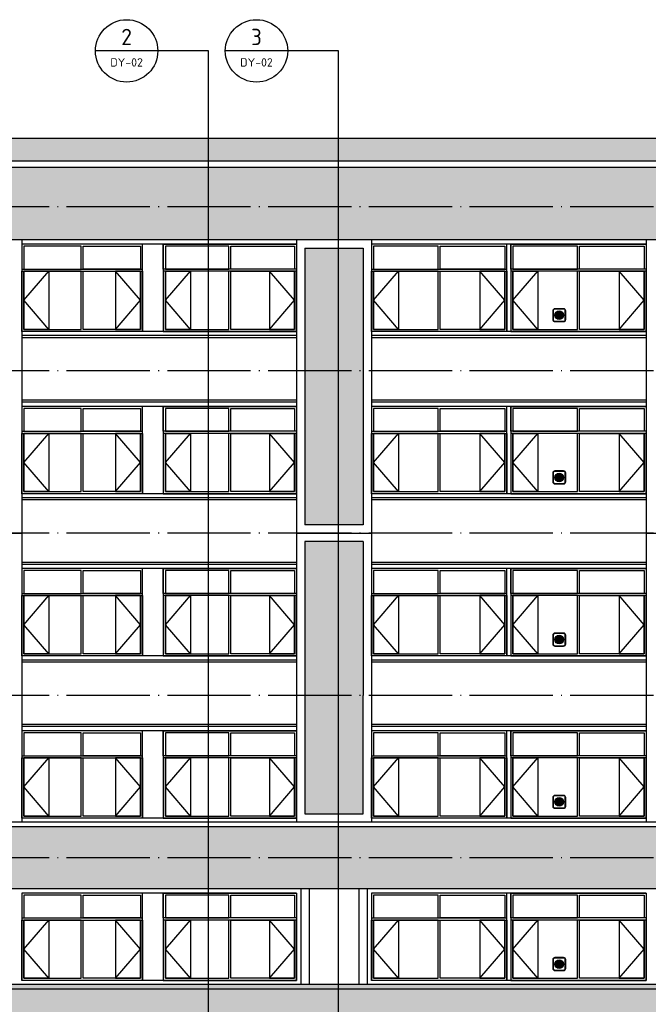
# Model space of a CAD drawing. Extents: x 1779708 to 7299578, y -1121471 to 88434.
# Tile 532 of 656: x 5148098 to 5163198, y -945107 to -921437. Entities that reach past the tile are written whole.
import ezdxf
from ezdxf.enums import TextEntityAlignment as Align

# ---------------------------------------------------------------- set-up
doc = ezdxf.new("R2010")
doc.units = 0
doc.header["$LTSCALE"] = 1000
doc.header["$MEASUREMENT"] = 0
doc.linetypes.add('DOTE', pattern=[2.42, 2, -0.2, 0.02, -0.2])
doc.layers.get('0').update_dxf_attribs({"linetype": 'CONTINUOUS'})
for name, color, linetype in [('DIM_IDEN', 3, 'CONTINUOUS'), ('DOTE', 1, 'DOTE'), ('PUB_TEXT', 7, 'CONTINUOUS'), ('WINDOW', 2, 'CONTINUOUS'), ('建筑', 31, 'CONTINUOUS'), ('立面中线', 140, 'CONTINUOUS'), ('立面填充图例白', 7, 'CONTINUOUS'), ('立面粗线', 30, 'CONTINUOUS'), ('立面细线', 114, 'CONTINUOUS')]:
    doc.layers.add(name, color=color, linetype=linetype)
doc.styles.get("Standard").update_dxf_attribs({"font": 'GBENOR', "bigfont": 'GBCBIG'})
pattern_1 = [(50, (9e-10, -3328.6), (819.83101, -71.725885), [85.725, -942.975]), (355, (9e-10, -3328.6), (-158.59272, 859.75489), [68.58, -754.38]), (100.451, (68.3, -3334.6), (661.24126, 788.0251), [72.855, -801.405]), (46.1842, (9e-10, -3100), (1219.85568, -189.19048), [128.5875, -1414.4625]), (96.6356, (101.7, -3115.8), (1068.31906, 1113.415), [109.2825, -1202.1075]), (351.184, (9e-10, -3100), (1068.32073, 1113.41303), [102.87, -1131.57]), (21, (114.3, -3157.15), (682.26696, -460.19483), [85.725, -942.975]), (326, (114.3, -3157.15), (278.10913, 828.84585), [68.58, -754.38]), (71.4514, (171.16, -3195.5), (960.37421, 368.65286), [72.855, -801.405]), (37.5, (9e-10, -3328.6), (13.898715, 380.497675), [0, -745.236, 0, -765.81, 0, -757.2375]), (7.5, (9e-10, -3328.6), (300.68848, 450.812587), [0, -436.626, 0, -728.091, 0, -288.6075]), (327.5, (-254.9, -3328.6), (610.157678, -25.779348), [0, -285.75, 0, -891.54, 0, -1183.005]), (317.5, (-369.2, -3328.6), (666.581316, 114.41921), [0, -371.475, 0, -592.074, 0, -840.105])]

# ---------------------------------------------------------------- blocks, each defined once
blk = doc.blocks.new('b112')
at = {"layer": '建筑'}
h = blk.add_hatch(color=1, dxfattribs=at)
h.dxf.hatch_style = 1
edge = h.paths.add_edge_path()
edge.add_arc((2930760, 155416), 100, 0, 360)
for points in [[(2930660, 155266), (2930860, 155266, 0.414214), (2930910, 155316), (2930910, 155516, 0.414214), (2930860, 155566), (2930660, 155566, 0.414214), (2930610, 155516), (2930610, 155316, 0.414214)], [(2930660, 155276), (2930860, 155276, 0.414214), (2930900, 155316), (2930900, 155516, 0.414214), (2930860, 155556), (2930660, 155556, 0.414214), (2930620, 155516), (2930620, 155316, 0.414214)]]:
    blk.add_lwpolyline(points, format="xyb", close=True, dxfattribs=at)
at = {"layer": '建筑', "color": 1}
blk.add_circle((2930760, 155416), 100, dxfattribs=at)

msp = doc.modelspace()

# ---------------------------------------------------------------- hatches: boundary and pattern name
at = {"layer": '立面填充图例白'}
h = msp.add_hatch(dxfattribs=at)
h.set_pattern_fill('AR-CONC', color=0, scale=450, style=0)
h.set_pattern_definition(pattern_1)
h.paths.add_polyline_path([(5164047.5, -924281.9), (5131147.5, -924281.9), (5131147.5, -924831.9), (5164047.5, -924831.9)])
h = msp.add_hatch(dxfattribs=at)
h.set_pattern_fill('AR-CONC', color=0, scale=450, style=0)
h.set_pattern_definition(pattern_1)
h.paths.add_polyline_path([(5164047.5, -924981.9), (5130447.5, -924981.9), (5130447.5, -926731.9), (5164047.5, -926731.9)])
h = msp.add_hatch(dxfattribs=at)
h.set_pattern_fill('AR-CONC', color=0, scale=450, style=0)
h.set_pattern_definition(pattern_1)
h.paths.add_polyline_path([(5206647.5, -940831.9), (5171547.5, -940831.9), (5164947.5, -940831.9), (5146347.5, -940831.9), (5146347.5, -942331.9), (5164947.5, -942331.9), (5171547.5, -942331.9), (5206647.5, -942331.9)])
h = msp.add_hatch(dxfattribs=at)
h.set_pattern_fill('AR-CONC', color=0, scale=450, style=0)
h.set_pattern_definition(pattern_1)
h.paths.add_polyline_path([(5206347.5, -944631.9), (5206247.5, -944631.9), (5146247.5, -944631.9), (5146247.5, -944731.9), (5206247.5, -944731.9), (5206347.5, -944731.9)])
h.paths.add_polyline_path([(5206247.5, -944731.9), (5146347.5, -944731.9), (5146347.5, -949881.9), (5148147.5, -949881.9), (5148147.5, -946231.9), (5204847.5, -946231.9), (5204847.5, -953281.9), (5206247.5, -953281.9), (5206247.5, -946281.9)])
at = {"layer": '立面细线'}
h = msp.add_hatch(dxfattribs=at)
h.set_pattern_fill('圆形花纹', color=256, scale=100, style=0)
h.set_pattern_definition([(0, (-196320.49, -3253.6), (300, 150), [12, -288]), (90, (-196389.49, -3184.6), (-150, 300), [12, -288]), (45, (-196371.5, -3130.6), (2e-14, 299.9999995), [12.727922, -411.53614]), (45, (-196266.5, -3235.6), (2e-14, 299.9999995), [12.727922, -411.53614]), (135, (-196362.5, -3235.6), (-299.9999995, 2e-14), [12.727922, -411.53614]), (135, (-196257.5, -3130.6), (-299.9999995, 2e-14), [12.727922, -411.53614]), (36.8698977, (-196362.49, -3121.6), (300, 300), [15, -1485]), (36.8698977, (-196278.49, -3244.6), (300, 300), [15, -1485]), (53.1301024, (-196257.49, -3226.6), (-300, -300), [15, -1485]), (53.1301024, (-196380.49, -3142.6), (-300, -300), [15, -1485]), (126.8698976, (-196371.49, -3226.6), (-300, 300), [15, -1485]), (126.8698976, (-196248.49, -3142.6), (-300, 300), [15, -1485]), (143.1301023, (-196266.49, -3121.6), (-300, 300), [15, -1485]), (143.1301023, (-196350.49, -3244.6), (-300, 300), [15, -1485]), (11.3099325, (-196308.49, -3253.6), (299.9999992, 4e-07), [15.297058, -1514.4087]), (11.3099325, (-196335.49, -3106.6), (299.9999992, 4e-07), [15.297058, -1514.4087]), (78.6900675, (-196389.49, -3172.6), (4e-07, 299.9999992), [15.297058, -1514.4087]), (78.6900675, (-196242.49, -3199.6), (4e-07, 299.9999992), [15.297058, -1514.4087]), (101.3099325, (-196239.49, -3172.6), (-2e-08, -299.99999724), [15.297058, -1514.4087]), (101.3099325, (-196386.49, -3199.6), (-2e-08, -299.99999724), [15.297058, -1514.4087]), (168.6900675, (-196320.49, -3253.6), (-299.9999992, 4e-07), [15.297058, -1514.4087]), (168.6900675, (-196293.49, -3106.6), (-299.9999992, 4e-07), [15.297058, -1514.4087]), (21.8014095, (-196350.49, -3112.6), (599.9999998, 299.99999935), [16.155494, -1599.3939]), (21.8014095, (-196293.49, -3250.6), (599.9999998, 299.99999935), [16.155494, -1599.3939]), (68.1985905, (-196386.49, -3157.6), (-299.99999675, -599.9999933), [16.155494, -1599.3939]), (68.1985905, (-196248.49, -3214.6), (-299.99999675, -599.9999933), [16.155494, -1599.3939]), (111.8014095, (-196380.49, -3214.6), (-299.99999935, 599.9999998), [16.155494, -1599.3939]), (111.8014095, (-196242.49, -3157.6), (-299.99999935, 599.9999998), [16.155494, -1599.3939]), (158.1985905, (-196335.49, -3250.6), (-600.00000017, 299.9999984), [16.155494, -1599.3939]), (158.1985905, (-196278.49, -3112.6), (-600.00000017, 299.9999984), [16.155494, -1599.3939])])
h.paths.add_polyline_path([(5154947.5, -933581.9), (5156347.5, -933581.9), (5156347.5, -926931.9), (5154947.5, -926931.9)])
h.paths.add_polyline_path([(5154947.5, -940529.7), (5156347.5, -940529.7), (5156347.5, -933984.1), (5154947.5, -933984.1)])

# ---------------------------------------------------------------- linework, layer by layer
at = {"layer": 'DIM_IDEN'}
for p, q in [((5151415.2, -922186.5), (5149915.2, -922186.5)), ((5152633.2, -922186.5), (5151415.2, -922186.5)), ((5152633.2, -950438.5), (5152633.2, -922186.5)), ((5154535.5, -922186.5), (5153035.5, -922186.5)), ((5155753.5, -922186.5), (5154535.5, -922186.5)), ((5155753.5, -950438.5), (5155753.5, -922186.5))]:
    msp.add_line(p, q, dxfattribs=at)
for centre in [(5150665.2, -922186.5), (5153785.5, -922186.5)]:
    msp.add_circle(centre, 750, dxfattribs=at)
at = {"layer": 'DOTE'}
for p, q in [((5214144.1, -925931.9), (5122310, -925931.9)), ((5214144.1, -929881.9), (5122310, -929881.9)), ((5214144.1, -933781.9), (5122310, -933781.9)), ((5214144.1, -937681.9), (5122310, -937681.9)), ((5214144.1, -941581.9), (5122310, -941581.9))]:
    msp.add_line(p, q, dxfattribs=at)
at = {"layer": 'WINDOW'}
for points in [[(5148197.5, -927431.9), (5149572.5, -927431.9), (5149572.5, -926881.9), (5148197.5, -926881.9)], [(5150997.5, -927431.9), (5149622.5, -927431.9), (5149622.5, -926881.9), (5150997.5, -926881.9)], [(5151597.5, -927431.9), (5153122.5, -927431.9), (5153122.5, -926881.9), (5151597.5, -926881.9)], [(5154697.5, -927431.9), (5153172.5, -927431.9), (5153172.5, -926881.9), (5154697.5, -926881.9)], [(5156597.5, -927431.9), (5158147.5, -927431.9), (5158147.5, -926881.9), (5156597.5, -926881.9)], [(5159747.5, -927431.9), (5158197.5, -927431.9), (5158197.5, -926881.9), (5159747.5, -926881.9)], [(5159947.5, -927431.9), (5161497.5, -927431.9), (5161497.5, -926881.9), (5159947.5, -926881.9)], [(5163097.5, -927431.9), (5161547.5, -927431.9), (5161547.5, -926881.9), (5163097.5, -926881.9)], [(5148197.5, -928881.9), (5149572.5, -928881.9), (5149572.5, -927481.9), (5148197.5, -927481.9)], [(5150997.5, -928881.9), (5149622.5, -928881.9), (5149622.5, -927481.9), (5150997.5, -927481.9)], [(5151597.5, -928881.9), (5153122.5, -928881.9), (5153122.5, -927481.9), (5151597.5, -927481.9)], [(5154697.5, -928881.9), (5153172.5, -928881.9), (5153172.5, -927481.9), (5154697.5, -927481.9)], [(5156597.5, -928881.9), (5158147.5, -928881.9), (5158147.5, -927481.9), (5156597.5, -927481.9)], [(5159747.5, -928881.9), (5158197.5, -928881.9), (5158197.5, -927481.9), (5159747.5, -927481.9)], [(5159947.5, -928881.9), (5161497.5, -928881.9), (5161497.5, -927481.9), (5159947.5, -927481.9)], [(5163097.5, -928881.9), (5161547.5, -928881.9), (5161547.5, -927481.9), (5163097.5, -927481.9)], [(5148197.5, -931331.9), (5149572.5, -931331.9), (5149572.5, -930781.9), (5148197.5, -930781.9)], [(5150997.5, -931331.9), (5149622.5, -931331.9), (5149622.5, -930781.9), (5150997.5, -930781.9)], [(5151597.5, -931331.9), (5153122.5, -931331.9), (5153122.5, -930781.9), (5151597.5, -930781.9)], [(5154697.5, -931331.9), (5153172.5, -931331.9), (5153172.5, -930781.9), (5154697.5, -930781.9)], [(5156597.5, -931331.9), (5158147.5, -931331.9), (5158147.5, -930781.9), (5156597.5, -930781.9)], [(5159747.5, -931331.9), (5158197.5, -931331.9), (5158197.5, -930781.9), (5159747.5, -930781.9)], [(5159947.5, -931331.9), (5161497.5, -931331.9), (5161497.5, -930781.9), (5159947.5, -930781.9)], [(5163097.5, -931331.9), (5161547.5, -931331.9), (5161547.5, -930781.9), (5163097.5, -930781.9)], [(5148197.5, -932781.9), (5149572.5, -932781.9), (5149572.5, -931381.9), (5148197.5, -931381.9)], [(5150997.5, -932781.9), (5149622.5, -932781.9), (5149622.5, -931381.9), (5150997.5, -931381.9)], [(5151597.5, -932781.9), (5153122.5, -932781.9), (5153122.5, -931381.9), (5151597.5, -931381.9)], [(5154697.5, -932781.9), (5153172.5, -932781.9), (5153172.5, -931381.9), (5154697.5, -931381.9)], [(5156597.5, -932781.9), (5158147.5, -932781.9), (5158147.5, -931381.9), (5156597.5, -931381.9)], [(5159747.5, -932781.9), (5158197.5, -932781.9), (5158197.5, -931381.9), (5159747.5, -931381.9)], [(5159947.5, -932781.9), (5161497.5, -932781.9), (5161497.5, -931381.9), (5159947.5, -931381.9)], [(5163097.5, -932781.9), (5161547.5, -932781.9), (5161547.5, -931381.9), (5163097.5, -931381.9)], [(5148197.5, -935231.9), (5149572.5, -935231.9), (5149572.5, -934681.9), (5148197.5, -934681.9)], [(5150997.5, -935231.9), (5149622.5, -935231.9), (5149622.5, -934681.9), (5150997.5, -934681.9)], [(5151597.5, -935231.9), (5153122.5, -935231.9), (5153122.5, -934681.9), (5151597.5, -934681.9)], [(5154697.5, -935231.9), (5153172.5, -935231.9), (5153172.5, -934681.9), (5154697.5, -934681.9)], [(5156597.5, -935231.9), (5158147.5, -935231.9), (5158147.5, -934681.9), (5156597.5, -934681.9)], [(5159747.5, -935231.9), (5158197.5, -935231.9), (5158197.5, -934681.9), (5159747.5, -934681.9)], [(5159947.5, -935231.9), (5161497.5, -935231.9), (5161497.5, -934681.9), (5159947.5, -934681.9)], [(5163097.5, -935231.9), (5161547.5, -935231.9), (5161547.5, -934681.9), (5163097.5, -934681.9)], [(5148197.5, -936681.9), (5149572.5, -936681.9), (5149572.5, -935281.9), (5148197.5, -935281.9)], [(5150997.5, -936681.9), (5149622.5, -936681.9), (5149622.5, -935281.9), (5150997.5, -935281.9)], [(5151597.5, -936681.9), (5153122.5, -936681.9), (5153122.5, -935281.9), (5151597.5, -935281.9)], [(5154697.5, -936681.9), (5153172.5, -936681.9), (5153172.5, -935281.9), (5154697.5, -935281.9)], [(5156597.5, -936681.9), (5158147.5, -936681.9), (5158147.5, -935281.9), (5156597.5, -935281.9)], [(5159747.5, -936681.9), (5158197.5, -936681.9), (5158197.5, -935281.9), (5159747.5, -935281.9)], [(5159947.5, -936681.9), (5161497.5, -936681.9), (5161497.5, -935281.9), (5159947.5, -935281.9)], [(5163097.5, -936681.9), (5161547.5, -936681.9), (5161547.5, -935281.9), (5163097.5, -935281.9)], [(5148197.5, -939131.9), (5149572.5, -939131.9), (5149572.5, -938581.9), (5148197.5, -938581.9)], [(5150997.5, -939131.9), (5149622.5, -939131.9), (5149622.5, -938581.9), (5150997.5, -938581.9)], [(5151597.5, -939131.9), (5153122.5, -939131.9), (5153122.5, -938581.9), (5151597.5, -938581.9)], [(5154697.5, -939131.9), (5153172.5, -939131.9), (5153172.5, -938581.9), (5154697.5, -938581.9)], [(5156597.5, -939131.9), (5158147.5, -939131.9), (5158147.5, -938581.9), (5156597.5, -938581.9)], [(5159747.5, -939131.9), (5158197.5, -939131.9), (5158197.5, -938581.9), (5159747.5, -938581.9)], [(5159947.5, -939131.9), (5161497.5, -939131.9), (5161497.5, -938581.9), (5159947.5, -938581.9)], [(5163097.5, -939131.9), (5161547.5, -939131.9), (5161547.5, -938581.9), (5163097.5, -938581.9)], [(5148197.5, -940581.9), (5149572.5, -940581.9), (5149572.5, -939181.9), (5148197.5, -939181.9)], [(5150997.5, -940581.9), (5149622.5, -940581.9), (5149622.5, -939181.9), (5150997.5, -939181.9)], [(5151597.5, -940581.9), (5153122.5, -940581.9), (5153122.5, -939181.9), (5151597.5, -939181.9)], [(5154697.5, -940581.9), (5153172.5, -940581.9), (5153172.5, -939181.9), (5154697.5, -939181.9)], [(5156597.5, -940581.9), (5158147.5, -940581.9), (5158147.5, -939181.9), (5156597.5, -939181.9)], [(5159747.5, -940581.9), (5158197.5, -940581.9), (5158197.5, -939181.9), (5159747.5, -939181.9)], [(5159947.5, -940581.9), (5161497.5, -940581.9), (5161497.5, -939181.9), (5159947.5, -939181.9)], [(5163097.5, -940581.9), (5161547.5, -940581.9), (5161547.5, -939181.9), (5163097.5, -939181.9)], [(5148197.5, -943031.9), (5149572.5, -943031.9), (5149572.5, -942481.9), (5148197.5, -942481.9)], [(5150997.5, -943031.9), (5149622.5, -943031.9), (5149622.5, -942481.9), (5150997.5, -942481.9)], [(5151597.5, -943031.9), (5153122.5, -943031.9), (5153122.5, -942481.9), (5151597.5, -942481.9)], [(5154697.5, -943031.9), (5153172.5, -943031.9), (5153172.5, -942481.9), (5154697.5, -942481.9)], [(5156597.5, -943031.9), (5158147.5, -943031.9), (5158147.5, -942481.9), (5156597.5, -942481.9)], [(5159747.5, -943031.9), (5158197.5, -943031.9), (5158197.5, -942481.9), (5159747.5, -942481.9)], [(5159947.5, -943031.9), (5161497.5, -943031.9), (5161497.5, -942481.9), (5159947.5, -942481.9)], [(5163097.5, -943031.9), (5161547.5, -943031.9), (5161547.5, -942481.9), (5163097.5, -942481.9)], [(5148197.5, -944481.9), (5149572.5, -944481.9), (5149572.5, -943081.9), (5148197.5, -943081.9)], [(5150997.5, -944481.9), (5149622.5, -944481.9), (5149622.5, -943081.9), (5150997.5, -943081.9)], [(5151597.5, -944481.9), (5153122.5, -944481.9), (5153122.5, -943081.9), (5151597.5, -943081.9)], [(5154697.5, -944481.9), (5153172.5, -944481.9), (5153172.5, -943081.9), (5154697.5, -943081.9)], [(5156597.5, -944481.9), (5158147.5, -944481.9), (5158147.5, -943081.9), (5156597.5, -943081.9)], [(5159747.5, -944481.9), (5158197.5, -944481.9), (5158197.5, -943081.9), (5159747.5, -943081.9)], [(5159947.5, -944481.9), (5161497.5, -944481.9), (5161497.5, -943081.9), (5159947.5, -943081.9)], [(5163097.5, -944481.9), (5161547.5, -944481.9), (5161547.5, -943081.9), (5163097.5, -943081.9)]]:
    msp.add_lwpolyline(points, close=True, dxfattribs=at)
at = {"layer": '立面中线'}
for points in [[(5131147.5, -924281.9), (5164047.5, -924281.9)], [(5154747.5, -926831.9), (5148147.5, -926831.9)], [(5151047.5, -928931.9), (5151047.5, -926831.9)], [(5151547.5, -926831.9), (5151547.5, -928931.9)], [(5163147.5, -926831.9), (5156547.5, -926831.9)], [(5159797.5, -928931.9), (5159797.5, -926831.9)], [(5159897.5, -926831.9), (5159897.5, -928931.9)], [(5154747.5, -928931.9), (5148147.5, -928931.9)], [(5154747.5, -929031.9), (5148147.5, -929031.9)], [(5163147.5, -928931.9), (5156547.5, -928931.9)], [(5163147.5, -929031.9), (5156547.5, -929031.9)], [(5154747.5, -929081.9), (5148147.5, -929081.9)], [(5163147.5, -929081.9), (5156547.5, -929081.9)], [(5154747.5, -930581.9), (5148147.5, -930581.9)], [(5154747.5, -930631.9), (5148147.5, -930631.9)], [(5163147.5, -930581.9), (5156547.5, -930581.9)], [(5163147.5, -930631.9), (5156547.5, -930631.9)], [(5154747.5, -930731.9), (5148147.5, -930731.9)], [(5151047.5, -932831.9), (5151047.5, -930731.9)], [(5151547.5, -930731.9), (5151547.5, -932831.9)], [(5163147.5, -930731.9), (5156547.5, -930731.9)], [(5159797.5, -932831.9), (5159797.5, -930731.9)], [(5159897.5, -930731.9), (5159897.5, -932831.9)], [(5154747.5, -932831.9), (5148147.5, -932831.9)], [(5163147.5, -932831.9), (5156547.5, -932831.9)], [(5154747.5, -932931.9), (5148147.5, -932931.9)], [(5154747.5, -932981.9), (5148147.5, -932981.9)], [(5163147.5, -932931.9), (5156547.5, -932931.9)], [(5163147.5, -932981.9), (5156547.5, -932981.9)], [(5154747.5, -934481.9), (5148147.5, -934481.9)], [(5163147.5, -934481.9), (5156547.5, -934481.9)], [(5154747.5, -934531.9), (5148147.5, -934531.9)], [(5154747.5, -934631.9), (5148147.5, -934631.9)], [(5151047.5, -936731.9), (5151047.5, -934631.9)], [(5151547.5, -934631.9), (5151547.5, -936731.9)], [(5163147.5, -934531.9), (5156547.5, -934531.9)], [(5163147.5, -934631.9), (5156547.5, -934631.9)], [(5159797.5, -936731.9), (5159797.5, -934631.9)], [(5159897.5, -934631.9), (5159897.5, -936731.9)], [(5154747.5, -936731.9), (5148147.5, -936731.9)], [(5154747.5, -936831.9), (5148147.5, -936831.9)], [(5163147.5, -936731.9), (5156547.5, -936731.9)], [(5163147.5, -936831.9), (5156547.5, -936831.9)], [(5154747.5, -936881.9), (5148147.5, -936881.9)], [(5163147.5, -936881.9), (5156547.5, -936881.9)], [(5154747.5, -938381.9), (5148147.5, -938381.9)], [(5154747.5, -938431.9), (5148147.5, -938431.9)], [(5163147.5, -938381.9), (5156547.5, -938381.9)], [(5163147.5, -938431.9), (5156547.5, -938431.9)], [(5154747.5, -938531.9), (5148147.5, -938531.9)], [(5151047.5, -940631.9), (5151047.5, -938531.9)], [(5151547.5, -938531.9), (5151547.5, -940631.9)], [(5163147.5, -938531.9), (5156547.5, -938531.9)], [(5159797.5, -940631.9), (5159797.5, -938531.9)], [(5159897.5, -938531.9), (5159897.5, -940631.9)], [(5154747.5, -940631.9), (5148147.5, -940631.9)], [(5163147.5, -940631.9), (5156547.5, -940631.9)], [(5154747.5, -942431.9), (5148147.5, -942431.9)], [(5148147.5, -942431.9), (5148147.5, -944531.9)], [(5151047.5, -944531.9), (5151047.5, -942431.9)], [(5151547.5, -942431.9), (5151547.5, -944531.9)], [(5154747.5, -942431.9), (5154747.5, -944531.9)], [(5154847.5, -942331.9), (5154847.5, -944631.9)], [(5155047.5, -942331.9), (5155047.5, -944631.9)], [(5156247.5, -942331.9), (5156247.5, -944631.9)], [(5156447.5, -942331.9), (5156447.5, -944631.9)], [(5163147.5, -942431.9), (5156547.5, -942431.9)], [(5156547.5, -942431.9), (5156547.5, -944531.9)], [(5159797.5, -944531.9), (5159797.5, -942431.9)], [(5159897.5, -942431.9), (5159897.5, -944531.9)], [(5163147.5, -942431.9), (5163147.5, -944531.9)], [(5154747.5, -944531.9), (5148147.5, -944531.9)], [(5163147.5, -944531.9), (5156547.5, -944531.9)]]:
    msp.add_lwpolyline(points, dxfattribs=at)
for points in [[(5148147.5, -927431.9), (5151047.5, -927431.9), (5151047.5, -926831.9), (5148147.5, -926831.9)], [(5151547.5, -926831.9), (5154747.5, -926831.9), (5154747.5, -927431.9), (5151547.5, -927431.9)], [(5156547.5, -927431.9), (5159797.5, -927431.9), (5159797.5, -926831.9), (5156547.5, -926831.9)], [(5159897.5, -926831.9), (5163147.5, -926831.9), (5163147.5, -927431.9), (5159897.5, -927431.9)], [(5148147.5, -927481.9), (5151047.5, -927481.9), (5151047.5, -928931.9), (5148147.5, -928931.9)], [(5151547.5, -928931.9), (5154747.5, -928931.9), (5154747.5, -927481.9), (5151547.5, -927481.9)], [(5156547.5, -927481.9), (5159797.5, -927481.9), (5159797.5, -928931.9), (5156547.5, -928931.9)], [(5159897.5, -928931.9), (5163147.5, -928931.9), (5163147.5, -927481.9), (5159897.5, -927481.9)], [(5148147.5, -931331.9), (5151047.5, -931331.9), (5151047.5, -930731.9), (5148147.5, -930731.9)], [(5151547.5, -930731.9), (5154747.5, -930731.9), (5154747.5, -931331.9), (5151547.5, -931331.9)], [(5156547.5, -931331.9), (5159797.5, -931331.9), (5159797.5, -930731.9), (5156547.5, -930731.9)], [(5159897.5, -930731.9), (5163147.5, -930731.9), (5163147.5, -931331.9), (5159897.5, -931331.9)], [(5148147.5, -931381.9), (5151047.5, -931381.9), (5151047.5, -932831.9), (5148147.5, -932831.9)], [(5151547.5, -932831.9), (5154747.5, -932831.9), (5154747.5, -931381.9), (5151547.5, -931381.9)], [(5156547.5, -931381.9), (5159797.5, -931381.9), (5159797.5, -932831.9), (5156547.5, -932831.9)], [(5159897.5, -932831.9), (5163147.5, -932831.9), (5163147.5, -931381.9), (5159897.5, -931381.9)], [(5148147.5, -935231.9), (5151047.5, -935231.9), (5151047.5, -934631.9), (5148147.5, -934631.9)], [(5151547.5, -934631.9), (5154747.5, -934631.9), (5154747.5, -935231.9), (5151547.5, -935231.9)], [(5156547.5, -935231.9), (5159797.5, -935231.9), (5159797.5, -934631.9), (5156547.5, -934631.9)], [(5159897.5, -934631.9), (5163147.5, -934631.9), (5163147.5, -935231.9), (5159897.5, -935231.9)], [(5148147.5, -935281.9), (5151047.5, -935281.9), (5151047.5, -936731.9), (5148147.5, -936731.9)], [(5151547.5, -936731.9), (5154747.5, -936731.9), (5154747.5, -935281.9), (5151547.5, -935281.9)], [(5156547.5, -935281.9), (5159797.5, -935281.9), (5159797.5, -936731.9), (5156547.5, -936731.9)], [(5159897.5, -936731.9), (5163147.5, -936731.9), (5163147.5, -935281.9), (5159897.5, -935281.9)], [(5148147.5, -939131.9), (5151047.5, -939131.9), (5151047.5, -938531.9), (5148147.5, -938531.9)], [(5151547.5, -938531.9), (5154747.5, -938531.9), (5154747.5, -939131.9), (5151547.5, -939131.9)], [(5156547.5, -939131.9), (5159797.5, -939131.9), (5159797.5, -938531.9), (5156547.5, -938531.9)], [(5159897.5, -938531.9), (5163147.5, -938531.9), (5163147.5, -939131.9), (5159897.5, -939131.9)], [(5148147.5, -939181.9), (5151047.5, -939181.9), (5151047.5, -940631.9), (5148147.5, -940631.9)], [(5151547.5, -940631.9), (5154747.5, -940631.9), (5154747.5, -939181.9), (5151547.5, -939181.9)], [(5156547.5, -939181.9), (5159797.5, -939181.9), (5159797.5, -940631.9), (5156547.5, -940631.9)], [(5159897.5, -940631.9), (5163147.5, -940631.9), (5163147.5, -939181.9), (5159897.5, -939181.9)], [(5148147.5, -943031.9), (5151047.5, -943031.9), (5151047.5, -942431.9), (5148147.5, -942431.9)], [(5151547.5, -942431.9), (5154747.5, -942431.9), (5154747.5, -943031.9), (5151547.5, -943031.9)], [(5156547.5, -943031.9), (5159797.5, -943031.9), (5159797.5, -942431.9), (5156547.5, -942431.9)], [(5159897.5, -942431.9), (5163147.5, -942431.9), (5163147.5, -943031.9), (5159897.5, -943031.9)], [(5148147.5, -943081.9), (5151047.5, -943081.9), (5151047.5, -944531.9), (5148147.5, -944531.9)], [(5151547.5, -944531.9), (5154747.5, -944531.9), (5154747.5, -943081.9), (5151547.5, -943081.9)], [(5156547.5, -943081.9), (5159797.5, -943081.9), (5159797.5, -944531.9), (5156547.5, -944531.9)], [(5159897.5, -944531.9), (5163147.5, -944531.9), (5163147.5, -943081.9), (5159897.5, -943081.9)]]:
    msp.add_lwpolyline(points, close=True, dxfattribs=at)
at = {"layer": '立面粗线'}
for points in [[(5130347.5, -924831.9), (5168247.5, -924831.9)], [(5130347.5, -924981.9), (5168247.5, -924981.9)], [(5168247.5, -926731.9), (5131247.5, -926731.9)], [(5148147.5, -926731.9), (5148147.5, -929881.9)], [(5154747.5, -926731.9), (5154747.5, -929881.9)], [(5156547.5, -926731.9), (5156547.5, -929881.9)], [(5163147.5, -926731.9), (5163147.5, -929881.9)], [(5154947.5, -926931.9), (5154947.5, -929881.9)], [(5154947.5, -926931.9), (5156347.5, -926931.9)], [(5156347.5, -926931.9), (5156347.5, -929881.9)], [(5148147.5, -929881.9), (5148147.5, -933781.9)], [(5154747.5, -929881.9), (5154747.5, -933781.9)], [(5154947.5, -929881.9), (5154947.5, -933581.9)], [(5156347.5, -929881.9), (5156347.5, -933581.9)], [(5156547.5, -929881.9), (5156547.5, -933781.9)], [(5163147.5, -929881.9), (5163147.5, -933781.9)], [(5146347.5, -933781.9), (5148147.5, -933781.9)], [(5148147.5, -933781.9), (5148147.5, -937681.9)], [(5154747.5, -933781.9), (5154747.5, -937681.9)], [(5154747.5, -933781.9), (5156547.5, -933781.9)], [(5156347.5, -933581.9), (5154947.5, -933581.9)], [(5156547.5, -933781.9), (5156547.5, -937681.9)], [(5163147.5, -933781.9), (5163147.5, -937681.9)], [(5163147.5, -933781.9), (5164947.5, -933781.9)], [(5154947.5, -933984.1), (5154947.5, -937681.9)], [(5156347.5, -933984.1), (5154947.5, -933984.1)], [(5156347.5, -933984.1), (5156347.5, -937681.9)], [(5148147.5, -937681.9), (5148147.5, -940731.9)], [(5154747.5, -937681.9), (5154747.5, -940731.9)], [(5154947.5, -937681.9), (5154947.5, -940529.7), (5156347.5, -940529.7), (5156347.5, -937681.9)], [(5156547.5, -937681.9), (5156547.5, -940731.9)], [(5163147.5, -937681.9), (5163147.5, -940731.9)], [(5164947.5, -940731.9), (5129747.5, -940731.9), (5129747.5, -940831.9), (5164947.5, -940831.9)], [(5164947.5, -942331.9), (5139747.5, -942331.9)], [(5206247.5, -944631.9), (5146247.5, -944631.9), (5146247.5, -944731.9), (5206247.5, -944731.9)]]:
    msp.add_lwpolyline(points, dxfattribs=at)
at = {"layer": '立面细线'}
for points in [[(5148797.5, -928881.9), (5148197.5, -928881.9), (5148197.5, -927481.9), (5148797.5, -927481.9), (5148797.5, -928881.9), (5148197.5, -928181.9), (5148797.5, -927481.9)], [(5150397.5, -928881.9), (5150997.5, -928881.9), (5150997.5, -927481.9), (5150397.5, -927481.9), (5150397.5, -928881.9), (5150997.5, -928181.9), (5150397.5, -927481.9)], [(5152197.5, -928881.9), (5151597.5, -928881.9), (5151597.5, -927481.9), (5152197.5, -927481.9), (5152197.5, -928881.9), (5151597.5, -928181.9), (5152197.5, -927481.9)], [(5154097.5, -928881.9), (5154697.5, -928881.9), (5154697.5, -927481.9), (5154097.5, -927481.9), (5154097.5, -928881.9), (5154697.5, -928181.9), (5154097.5, -927481.9)], [(5157197.5, -928881.9), (5156597.5, -928881.9), (5156597.5, -927481.9), (5157197.5, -927481.9), (5157197.5, -928881.9), (5156597.5, -928181.9), (5157197.5, -927481.9)], [(5159147.5, -928881.9), (5159747.5, -928881.9), (5159747.5, -927481.9), (5159147.5, -927481.9), (5159147.5, -928881.9), (5159747.5, -928181.9), (5159147.5, -927481.9)], [(5160547.5, -928881.9), (5159947.5, -928881.9), (5159947.5, -927481.9), (5160547.5, -927481.9), (5160547.5, -928881.9), (5159947.5, -928181.9), (5160547.5, -927481.9)], [(5162497.5, -928881.9), (5163097.5, -928881.9), (5163097.5, -927481.9), (5162497.5, -927481.9), (5162497.5, -928881.9), (5163097.5, -928181.9), (5162497.5, -927481.9)], [(5148797.5, -932781.9), (5148197.5, -932781.9), (5148197.5, -931381.9), (5148797.5, -931381.9), (5148797.5, -932781.9), (5148197.5, -932081.9), (5148797.5, -931381.9)], [(5150397.5, -932781.9), (5150997.5, -932781.9), (5150997.5, -931381.9), (5150397.5, -931381.9), (5150397.5, -932781.9), (5150997.5, -932081.9), (5150397.5, -931381.9)], [(5152197.5, -932781.9), (5151597.5, -932781.9), (5151597.5, -931381.9), (5152197.5, -931381.9), (5152197.5, -932781.9), (5151597.5, -932081.9), (5152197.5, -931381.9)], [(5154097.5, -932781.9), (5154697.5, -932781.9), (5154697.5, -931381.9), (5154097.5, -931381.9), (5154097.5, -932781.9), (5154697.5, -932081.9), (5154097.5, -931381.9)], [(5157197.5, -932781.9), (5156597.5, -932781.9), (5156597.5, -931381.9), (5157197.5, -931381.9), (5157197.5, -932781.9), (5156597.5, -932081.9), (5157197.5, -931381.9)], [(5159147.5, -932781.9), (5159747.5, -932781.9), (5159747.5, -931381.9), (5159147.5, -931381.9), (5159147.5, -932781.9), (5159747.5, -932081.9), (5159147.5, -931381.9)], [(5160547.5, -932781.9), (5159947.5, -932781.9), (5159947.5, -931381.9), (5160547.5, -931381.9), (5160547.5, -932781.9), (5159947.5, -932081.9), (5160547.5, -931381.9)], [(5162497.5, -932781.9), (5163097.5, -932781.9), (5163097.5, -931381.9), (5162497.5, -931381.9), (5162497.5, -932781.9), (5163097.5, -932081.9), (5162497.5, -931381.9)], [(5148797.5, -936681.9), (5148197.5, -936681.9), (5148197.5, -935281.9), (5148797.5, -935281.9), (5148797.5, -936681.9), (5148197.5, -935981.9), (5148797.5, -935281.9)], [(5150397.5, -936681.9), (5150997.5, -936681.9), (5150997.5, -935281.9), (5150397.5, -935281.9), (5150397.5, -936681.9), (5150997.5, -935981.9), (5150397.5, -935281.9)], [(5152197.5, -936681.9), (5151597.5, -936681.9), (5151597.5, -935281.9), (5152197.5, -935281.9), (5152197.5, -936681.9), (5151597.5, -935981.9), (5152197.5, -935281.9)], [(5154097.5, -936681.9), (5154697.5, -936681.9), (5154697.5, -935281.9), (5154097.5, -935281.9), (5154097.5, -936681.9), (5154697.5, -935981.9), (5154097.5, -935281.9)], [(5157197.5, -936681.9), (5156597.5, -936681.9), (5156597.5, -935281.9), (5157197.5, -935281.9), (5157197.5, -936681.9), (5156597.5, -935981.9), (5157197.5, -935281.9)], [(5159147.5, -936681.9), (5159747.5, -936681.9), (5159747.5, -935281.9), (5159147.5, -935281.9), (5159147.5, -936681.9), (5159747.5, -935981.9), (5159147.5, -935281.9)], [(5160547.5, -936681.9), (5159947.5, -936681.9), (5159947.5, -935281.9), (5160547.5, -935281.9), (5160547.5, -936681.9), (5159947.5, -935981.9), (5160547.5, -935281.9)], [(5162497.5, -936681.9), (5163097.5, -936681.9), (5163097.5, -935281.9), (5162497.5, -935281.9), (5162497.5, -936681.9), (5163097.5, -935981.9), (5162497.5, -935281.9)], [(5148797.5, -940581.9), (5148197.5, -940581.9), (5148197.5, -939181.9), (5148797.5, -939181.9), (5148797.5, -940581.9), (5148197.5, -939881.9), (5148797.5, -939181.9)], [(5150397.5, -940581.9), (5150997.5, -940581.9), (5150997.5, -939181.9), (5150397.5, -939181.9), (5150397.5, -940581.9), (5150997.5, -939881.9), (5150397.5, -939181.9)], [(5152197.5, -940581.9), (5151597.5, -940581.9), (5151597.5, -939181.9), (5152197.5, -939181.9), (5152197.5, -940581.9), (5151597.5, -939881.9), (5152197.5, -939181.9)], [(5154097.5, -940581.9), (5154697.5, -940581.9), (5154697.5, -939181.9), (5154097.5, -939181.9), (5154097.5, -940581.9), (5154697.5, -939881.9), (5154097.5, -939181.9)], [(5157197.5, -940581.9), (5156597.5, -940581.9), (5156597.5, -939181.9), (5157197.5, -939181.9), (5157197.5, -940581.9), (5156597.5, -939881.9), (5157197.5, -939181.9)], [(5159147.5, -940581.9), (5159747.5, -940581.9), (5159747.5, -939181.9), (5159147.5, -939181.9), (5159147.5, -940581.9), (5159747.5, -939881.9), (5159147.5, -939181.9)], [(5160547.5, -940581.9), (5159947.5, -940581.9), (5159947.5, -939181.9), (5160547.5, -939181.9), (5160547.5, -940581.9), (5159947.5, -939881.9), (5160547.5, -939181.9)], [(5162497.5, -940581.9), (5163097.5, -940581.9), (5163097.5, -939181.9), (5162497.5, -939181.9), (5162497.5, -940581.9), (5163097.5, -939881.9), (5162497.5, -939181.9)], [(5148797.5, -944481.9), (5148197.5, -944481.9), (5148197.5, -943081.9), (5148797.5, -943081.9), (5148797.5, -944481.9), (5148197.5, -943781.9), (5148797.5, -943081.9)], [(5150397.5, -944481.9), (5150997.5, -944481.9), (5150997.5, -943081.9), (5150397.5, -943081.9), (5150397.5, -944481.9), (5150997.5, -943781.9), (5150397.5, -943081.9)], [(5152197.5, -944481.9), (5151597.5, -944481.9), (5151597.5, -943081.9), (5152197.5, -943081.9), (5152197.5, -944481.9), (5151597.5, -943781.9), (5152197.5, -943081.9)], [(5154097.5, -944481.9), (5154697.5, -944481.9), (5154697.5, -943081.9), (5154097.5, -943081.9), (5154097.5, -944481.9), (5154697.5, -943781.9), (5154097.5, -943081.9)], [(5157197.5, -944481.9), (5156597.5, -944481.9), (5156597.5, -943081.9), (5157197.5, -943081.9), (5157197.5, -944481.9), (5156597.5, -943781.9), (5157197.5, -943081.9)], [(5159147.5, -944481.9), (5159747.5, -944481.9), (5159747.5, -943081.9), (5159147.5, -943081.9), (5159147.5, -944481.9), (5159747.5, -943781.9), (5159147.5, -943081.9)], [(5160547.5, -944481.9), (5159947.5, -944481.9), (5159947.5, -943081.9), (5160547.5, -943081.9), (5160547.5, -944481.9), (5159947.5, -943781.9), (5160547.5, -943081.9)], [(5162497.5, -944481.9), (5163097.5, -944481.9), (5163097.5, -943081.9), (5162497.5, -943081.9), (5162497.5, -944481.9), (5163097.5, -943781.9), (5162497.5, -943081.9)]]:
    msp.add_lwpolyline(points, dxfattribs=at)

# ---------------------------------------------------------------- block references
at = {"color": 253, "xscale": 1.036799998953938, "yscale": 1.036799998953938, "zscale": 1.036799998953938, "rotation": 180}
for p in [(8199669.6, -767404.8), (8199669.6, -771304.8), (8199669.6, -775204.8), (8199669.6, -779104.8), (8199669.6, -783004.8)]:
    msp.add_blockref('b112', p, dxfattribs=at)

# ---------------------------------------------------------------- texts
at = {"layer": 'PUB_TEXT', "color": 7}
for s, height, width, p, p2 in [('2', 391.9, 0.995924, (5150535.9, -922047.8), (5150794.4, -922047.8)), ('3', 392.8, 0.978638, (5153659.6, -922047.9), (5153911.3, -922047.9)), ('DY-02', 201.87, 1.026321, (5150273.8, -922563.6), (5151056.6, -922563.6)), ('DY-02', 201.87, 1.026321, (5153394.1, -922563.6), (5154176.9, -922563.6))]:
    msp.add_text(s, height=height, dxfattribs=dict(at, width=width)).set_placement(p, p2, align=Align.FIT)

doc.saveas('drawing.dxf')
